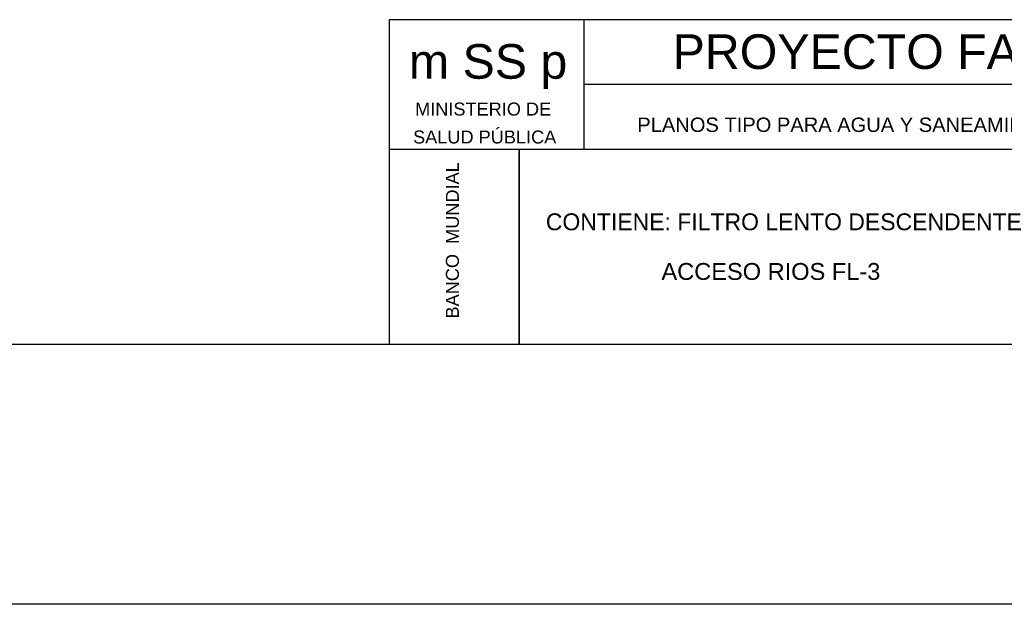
# Model space of a CAD drawing. Header units: metres. Extents: x 1959 to 4131, y 3282 to 4313.
# Tile 264 of 356: x 2428.44 to 2436.02, y 4281.15 to 4285.65. Entities that reach past the tile are written whole.
import ezdxf
from ezdxf.enums import TextEntityAlignment as Align

# ---------------------------------------------------------------- set-up
doc = ezdxf.new("R2010")
doc.units = ezdxf.units.M
doc.layers.add('Dibujo', color=7, linetype='Continuous')
doc.styles.add('Annotative', font='arial.ttf')
doc.styles.get("Standard").update_dxf_attribs({"font": 'arial.ttf'})

msp = doc.modelspace()

# ---------------------------------------------------------------- linework, layer by layer
at = {"layer": 'Dibujo', "color": 0, "linetype": 'ByBlock'}
for p, q in [((2431.288, 4285.6496), (2431.288, 4283.1496)), ((2439.288, 4285.6496), (2431.288, 4285.6496)), ((2432.788, 4285.6496), (2432.788, 4284.6496)), ((2438.288, 4285.1496), (2432.788, 4285.1496)), ((2439.288, 4284.6496), (2431.288, 4284.6496)), ((2432.288, 4284.6496), (2432.288, 4283.1496)), ((2432.288, 4283.1496), (2432.288, 4284.6496)), ((2439.288, 4283.1496), (2422.288, 4283.1496)), ((2441.288, 4281.1496), (2420.288, 4281.1496))]:
    msp.add_line(p, q, dxfattribs=at)

# ---------------------------------------------------------------- texts
for s, height, p in [('PROYECTO FASBASE', 0.266243, (2433.4703, 4285.2706)), ('m SS p', 0.26624, (2431.4403, 4285.1952)), ('PLANOS TIPO PARA AGUA Y SANEAMIENTO BÁSICO RURAL', 0.110758, (2433.1984, 4284.7855))]:
    msp.add_text(s, height=height, dxfattribs=at).set_placement(p)
for s, p in [('MINISTERIO DE', (2432.0118, 4284.912)), ('SALUD PÚBLICA', (2432.0238, 4284.6966))]:
    msp.add_text(s, height=0.1, dxfattribs=at).set_placement(p, align=Align.CENTER)
msp.add_text('BANCO  MUNDIAL', height=0.1, rotation=90, dxfattribs=at).set_placement((2431.8251, 4283.9509), align=Align.CENTER)
at = {"layer": 'Dibujo', "color": 0, "linetype": 'ByBlock', "style": 'Annotative'}
msp.add_text('CONTIENE: FILTRO LENTO DESCENDENTE', height=0.13, dxfattribs=at).set_placement((2432.4942, 4284.0288))
at = {"layer": 'Dibujo', "color": 0, "linetype": 'ByBlock', "insert": (2433.3842, 4283.7766), "char_height": 0.13, "width": 3.357148, "attachment_point": 1}
msp.add_mtext('ACCESO RIOS FL-3', dxfattribs=at)

doc.saveas('drawing.dxf')
